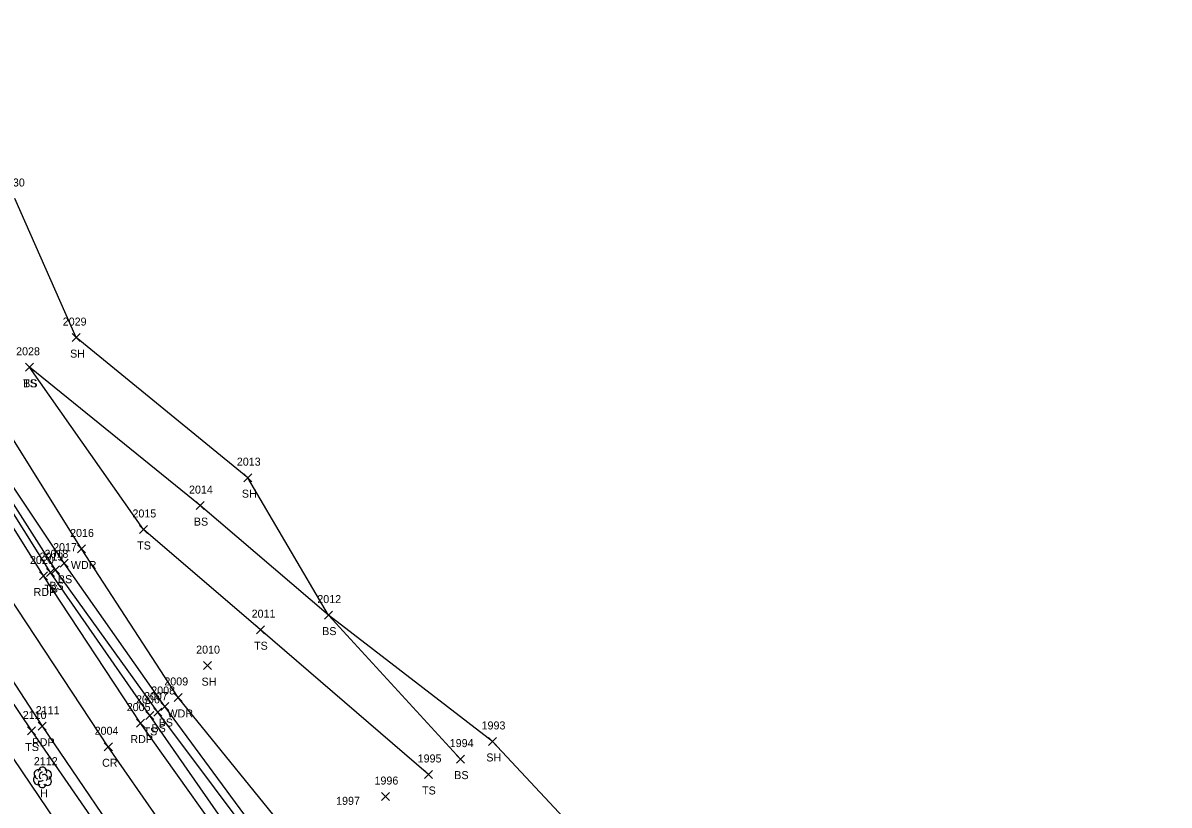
# Model space of a CAD drawing. Extents: x 1443590 to 1445966, y 578314 to 580556.
# Drawn here: x 1444839 to 1445125.4, y 579513.7 to 579709.1 of the extents above; entities that cross this region are included whole.
import ezdxf

# ---------------------------------------------------------------- set-up
doc = ezdxf.new("R2010")
doc.units = 0
for name, color, linetype in [('L_A', 7, 'Continuous'), ('L_I', 7, 'Continuous'), ('L_TIC', 7, 'Continuous'), ('LAWA', 7, 'Continuous'), ('LELB', 7, 'Continuous'), ('LFNC', 7, 'Continuous'), ('LSOGP', 7, 'Continuous'), ('LTD', 7, 'Continuous'), ('P_A', 7, 'Continuous'), ('P_I', 7, 'Continuous'), ('P_TIC', 7, 'Continuous'), ('PET', 7, 'Continuous'), ('PRC', 7, 'Continuous')]:
    doc.layers.add(name, color=color, linetype=linetype)

msp = doc.modelspace()

# ---------------------------------------------------------------- linework, layer by layer
at = {"layer": 'L_TIC'}
for points in [[(1444851.33, 579629.49), (1444853.33, 579631.49)], [(1444853.33, 579629.49), (1444851.33, 579631.49)], [(1444839.67, 579622.07), (1444841.67, 579624.07)], [(1444841.67, 579622.07), (1444839.67, 579624.07)], [(1444839.67, 579622.07), (1444841.67, 579624.07)], [(1444841.67, 579622.07), (1444839.67, 579624.07)], [(1444894.24, 579594.5), (1444896.24, 579596.5)], [(1444896.24, 579594.5), (1444894.24, 579596.5)], [(1444882.3, 579587.52), (1444884.3, 579589.52)], [(1444884.3, 579587.52), (1444882.3, 579589.52)], [(1444868.17, 579581.56), (1444870.17, 579583.56)], [(1444870.17, 579581.56), (1444868.17, 579583.56)], [(1444852.64, 579576.69), (1444854.64, 579578.69)], [(1444854.64, 579576.69), (1444852.64, 579578.69)], [(1444844.96, 579570.78), (1444846.96, 579572.78)], [(1444846.96, 579570.78), (1444844.96, 579572.78)], [(1444846.2, 579571.49), (1444848.2, 579573.49)], [(1444848.2, 579571.49), (1444846.2, 579573.49)], [(1444848.34, 579573.14), (1444850.34, 579575.14)], [(1444850.34, 579573.14), (1444848.34, 579575.14)], [(1444914.35, 579560.17), (1444916.35, 579562.17)], [(1444916.35, 579560.17), (1444914.35, 579562.17)], [(1444897.37, 579556.52), (1444899.37, 579558.52)], [(1444899.37, 579556.52), (1444897.37, 579558.52)], [(1444884.17, 579547.55), (1444886.17, 579549.55)], [(1444886.17, 579547.55), (1444884.17, 579549.55)], [(1444876.79, 579539.6), (1444878.79, 579541.6)], [(1444878.79, 579539.6), (1444876.79, 579541.6)], [(1444873.51, 579537.34), (1444875.51, 579539.34)], [(1444875.51, 579537.34), (1444873.51, 579539.34)], [(1444869.77, 579535.13), (1444871.77, 579537.13)], [(1444871.77, 579535.13), (1444869.77, 579537.13)], [(1444871.7, 579535.92), (1444873.7, 579537.92)], [(1444873.7, 579535.92), (1444871.7, 579537.92)], [(1444840.2, 579531.22), (1444842.2, 579533.22)], [(1444842.2, 579531.22), (1444840.2, 579533.22)], [(1444955.31, 579528.61), (1444957.31, 579530.61)], [(1444957.31, 579528.61), (1444955.31, 579530.61)], [(1444947.36, 579524.2), (1444949.36, 579526.2)], [(1444949.36, 579524.2), (1444947.36, 579526.2)], [(1444939.34, 579520.36), (1444941.34, 579522.36)], [(1444941.34, 579520.36), (1444939.34, 579522.36)], [(1444928.62, 579514.84), (1444930.62, 579516.84)], [(1444930.62, 579514.84), (1444928.62, 579516.84)]]:
    msp.add_lwpolyline(points, dxfattribs=at)
at = {"layer": 'LAWA'}
msp.add_lwpolyline([(1445116.41, 579282.36), (1445091.57, 579273.6), (1445068.08, 579261.13), (1445063.97, 579265.77), (1445052.44, 579285.91), (1445030.61, 579313.29), (1445007.29, 579349.44), (1444981.88, 579393.33), (1444958.1, 579429.17), (1444930.43, 579469.34), (1444907.58, 579503.94), (1444877.79, 579540.6), (1444853.64, 579577.69), (1444828.42, 579618.05), (1444811.24, 579649.86), (1444793.14, 579680.39), (1444780.3, 579709.09)], dxfattribs=at)
at = {"layer": 'LELB'}
for points in [[(1445120.75, 579274.75), (1445095.98, 579262.15), (1445072.07, 579253.49), (1445056.72, 579252.73), (1445039.69, 579277.16), (1445039.13, 579277.92), (1445021.32, 579309.06), (1444999.24, 579343.98), (1444972.54, 579386.39), (1444948.75, 579423.47), (1444922.09, 579461.69), (1444897.81, 579497.23), (1444870.77, 579536.13), (1444845.96, 579571.78), (1444819.96, 579613.15), (1444802.08, 579645.41), (1444784.76, 579676.08), (1444769.89, 579705.02)], [(1445120.88, 579277.2), (1445094.09, 579267.75), (1445069.76, 579257.75), (1445059.62, 579258.9), (1445056.87, 579257.54), (1445041.61, 579277.38), (1445040.78, 579278.47), (1445023.19, 579309.75), (1445001.25, 579344.99), (1444974.42, 579387.92), (1444950.97, 579424.44), (1444924.55, 579463.55), (1444901.05, 579499.1), (1444872.7, 579536.92), (1444847.2, 579572.49), (1444820.99, 579613.47), (1444802.94, 579645.55), (1444786.24, 579676.71), (1444770.75, 579705.77)], [(1445059.62, 579258.9), (1445043.89, 579279.61), (1445024.59, 579310.38), (1445003.03, 579346.49), (1444976.79, 579389.55), (1444952.41, 579425.12), (1444926.34, 579464.68), (1444902.15, 579500.76), (1444874.51, 579538.34), (1444849.34, 579574.14), (1444822.42, 579614.33), (1444804.62, 579646.57), (1444787.75, 579677.64), (1444772.75, 579706.54)], [(1444746.95, 579691.28), (1444754.81, 579677.63), (1444764.37, 579659.32), (1444774.71, 579638.31), (1444788.05, 579611.23), (1444796.2, 579597.8), (1444819.99, 579563.54), (1444841.2, 579532.22), (1444866.71, 579495.19), (1444887.95, 579464.21), (1444910.73, 579432.04), (1444934.76, 579396.06), (1444960.57, 579355.06), (1444979.05, 579324.01)], [(1444948.36, 579525.2), (1444915.35, 579561.17), (1444883.3, 579588.52), (1444840.67, 579623.07)], [(1444940.34, 579521.36), (1444898.37, 579557.52), (1444869.17, 579582.56), (1444840.67, 579623.07)]]:
    msp.add_lwpolyline(points, dxfattribs=at)
at = {"layer": 'LFNC'}
msp.add_lwpolyline([(1444791.16, 579595.89), (1444815.01, 579560.49), (1444832.41, 579534.43), (1444834.53, 579528.45), (1444859.99, 579490.71), (1444879.37, 579461.24), (1444905.02, 579419.83), (1444929.74, 579384.21), (1444938.64, 579368.28), (1444958.45, 579336.73), (1444970.59, 579318.86)], dxfattribs=at)
at = {"layer": 'LSOGP'}
msp.add_lwpolyline([(1445098.46, 579311.06), (1445076.81, 579343.35), (1445061.65, 579377.48), (1445021.6, 579414.72), (1445001.14, 579448.99), (1444984.82, 579499.09), (1444956.31, 579529.61), (1444915.35, 579561.17), (1444895.24, 579595.5), (1444852.33, 579630.49), (1444836.98, 579665.23)], dxfattribs=at)
at = {"layer": 'LTD'}
msp.add_line((1444843.88, 579520.68), (1444843.88, 579520.68), dxfattribs=at)
msp.add_line((1444843.88, 579520.68), (1444843.88, 579520.68), dxfattribs=at)
msp.add_arc((1444843.93, 579522.12), 1.05, 335.5272, 180.9563, dxfattribs=at)
for centre, major_axis, ratio, start_param, end_param in [((1444842.8, 579519.97), (0.58, -1.04), 0.959034, 3.141593, 6.283185), ((1444843.09, 579521.35), (1.21, -0.51), 0.895232, 1.570796, 4.712389), ((1444843.68, 579521.14), (-0.208, -0.792), 0.645439, 3.141593, 6.283185), ((1444844.38, 579520.51), (-0.5, 0.667), 0.989748, 3.141593, 6.283185), ((1444844.93, 579521.26), (-1.14, -0.48), 0.949671, 1.570796, 4.712389), ((1444843.89, 579519.18), (0.26, 1.06), 0.942809, 1.570796, 4.712389), ((1444843.43, 579519.93), (-0.625, -0.083), 0.423636, 0, 3.141593), ((1444844.88, 579519.85), (-1.09, 0.79), 0.841452, 1.570796, 4.712389)]:
    msp.add_ellipse(centre, major_axis=major_axis, ratio=ratio, start_param=start_param, end_param=end_param, dxfattribs=at)
at = {"layer": 'P_TIC'}
for points in [[(1444843.21, 579569.94), (1444845.21, 579571.94)], [(1444845.21, 579569.94), (1444843.21, 579571.94)], [(1444867.39, 579533.19), (1444869.39, 579535.19)], [(1444869.39, 579533.19), (1444867.39, 579535.19)], [(1444842.8, 579532.42), (1444844.8, 579534.42)], [(1444844.8, 579532.42), (1444842.8, 579534.42)], [(1444859.37, 579527.28), (1444861.37, 579529.28)], [(1444861.37, 579527.28), (1444859.37, 579529.28)]]:
    msp.add_lwpolyline(points, dxfattribs=at)
at = {"layer": 'PET'}
for points in [[(1445187.64, 579104.95), (1445149.35, 579115.57), (1445134.36, 579130.22), (1445115.96, 579155.83), (1445098.76, 579182.02), (1445071.93, 579223.13), (1445057.22, 579245.8), (1445037.84, 579275.94), (1445019.3, 579308.07), (1444997.05, 579342.56), (1444969.98, 579385.25), (1444946.15, 579421.86), (1444919.7, 579460.87), (1444895.29, 579496.39), (1444868.39, 579534.19), (1444844.21, 579570.94), (1444818.42, 579612.05), (1444800.46, 579644.42), (1444783.19, 579675.42), (1444768.08, 579703.75)], [(1444749.57, 579692.99), (1444767.18, 579659.68), (1444778.42, 579640.07), (1444792.21, 579615.83), (1444803.11, 579597.28), (1444822.86, 579565.6), (1444843.8, 579533.42), (1444869.08, 579496.25), (1444890.19, 579465.65), (1444913.09, 579433.16), (1444937.14, 579397.54), (1444963.6, 579356.94), (1444983.04, 579326.35), (1445006.82, 579289.13), (1445021.79, 579264.22), (1445044.58, 579229.01), (1445059.66, 579205.24), (1445081.95, 579172.07), (1445091.01, 579154.93), (1445104.63, 579132.07), (1445107.77, 579117.84), (1445102.26, 579109.52), (1445094.76, 579101.93)]]:
    msp.add_lwpolyline(points, dxfattribs=at)
at = {"layer": 'PRC'}
msp.add_lwpolyline([(1445134.69, 579101.81), (1445120.96, 579124.75), (1445105.7, 579149.31), (1445088.61, 579176.47), (1445062.61, 579215.94), (1445046.37, 579243.3), (1445028.61, 579272.2), (1445009.91, 579303.07), (1444988.59, 579337.21), (1444961.47, 579379.67), (1444937.03, 579417.04), (1444911.02, 579455.05), (1444885.8, 579491.61), (1444860.37, 579528.28), (1444835.41, 579566.04), (1444809.93, 579606.59), (1444790.8, 579639.57), (1444773.48, 579670.26), (1444758.9, 579698.36)], dxfattribs=at)

# ---------------------------------------------------------------- texts
at = {"layer": 'L_A'}
for s, p in [('SH', (1444850.82, 579625.49)), ('TS', (1444839.08, 579618.07)), ('BS', (1444839.11, 579618.07)), ('SH', (1444893.73, 579590.5)), ('BS', (1444881.74, 579583.52)), ('TS', (1444867.58, 579577.56)), ('WDR', (1444851.01, 579572.69)), ('BS', (1444845.64, 579567.49)), ('BS', (1444847.78, 579569.14)), ('TS', (1444844.37, 579566.78)), ('BS', (1444913.79, 579556.17)), ('TS', (1444896.78, 579552.52)), ('SH', (1444883.66, 579543.55)), ('BS', (1444872.95, 579533.34)), ('WDR', (1444875.15, 579535.6)), ('TS', (1444869.18, 579531.13)), ('BS', (1444871.14, 579531.92)), ('TS', (1444839.61, 579527.22)), ('SH', (1444954.8, 579524.61)), ('BS', (1444946.8, 579520.2)), ('TS', (1444938.75, 579516.36)), ('H', (1444843.32, 579515.68))]:
    msp.add_text(s, height=2, dxfattribs=at).set_placement(p)
at = {"layer": 'L_I'}
for s, p in [('2030', (1444833.55, 579668.23)), ('2029', (1444848.98, 579633.49)), ('2028', (1444837.33, 579626.07)), ('2028', (1444837.33, 579626.07)), ('2013', (1444892.47, 579598.5)), ('2014', (1444880.53, 579591.52)), ('2015', (1444866.4, 579585.56)), ('2016', (1444850.82, 579580.69)), ('2017', (1444846.57, 579577.14)), ('2019', (1444843.18, 579574.78)), ('2018', (1444844.43, 579575.49)), ('2012', (1444912.58, 579564.17)), ('2011', (1444896.17, 579560.52)), ('2010', (1444882.31, 579551.55)), ('2009', (1444874.36, 579543.6)), ('2006', (1444867.29, 579539.13)), ('2007', (1444869.28, 579539.92)), ('2008', (1444871.09, 579541.34)), ('2110', (1444838.99, 579535.22)), ('1993', (1444953.62, 579532.61)), ('1994', (1444945.66, 579528.2)), ('2112', (1444841.76, 579523.68)), ('1995', (1444937.65, 579524.36)), ('1996', (1444926.87, 579518.84)), ('1997', (1444917.28, 579513.78))]:
    msp.add_text(s, height=2, dxfattribs=at).set_placement(p)
at = {"layer": 'P_A'}
for s, p in [('RDP', (1444841.7, 579565.94)), ('RDP', (1444841.29, 579528.42)), ('RDP', (1444865.87, 579529.19)), ('CR', (1444858.81, 579523.28))]:
    msp.add_text(s, height=2, dxfattribs=at).set_placement(p)
at = {"layer": 'P_I'}
for s, p in [('2020', (1444840.79, 579573.94)), ('2111', (1444842.24, 579536.42)), ('2005', (1444864.97, 579537.19)), ('2004', (1444856.95, 579531.28))]:
    msp.add_text(s, height=2, dxfattribs=at).set_placement(p)

doc.saveas('drawing.dxf')
